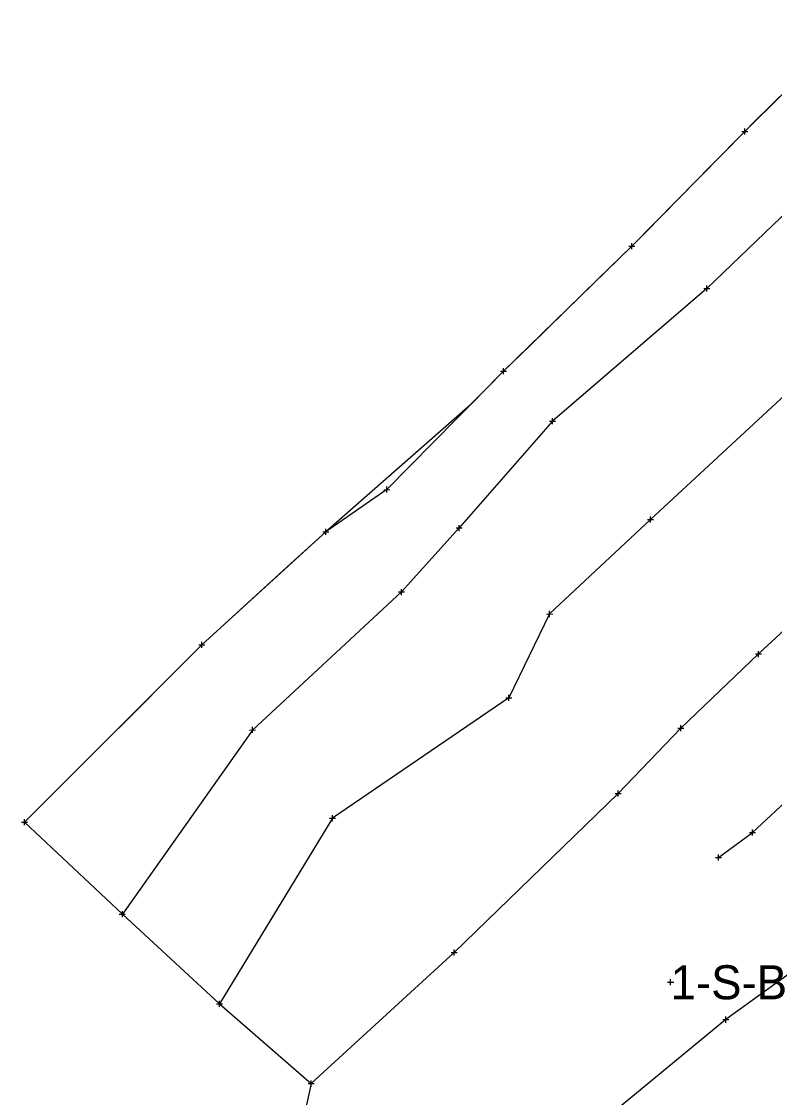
# Model space of a CAD drawing. Extents: x -1 to 1157254, y -1 to 2021979.
# Drawn here: x 1147291.1 to 1147450.2, y 2017473.9 to 2017701.3 of the extents above; entities that cross this region are included whole.
import ezdxf

# ---------------------------------------------------------------- set-up
doc = ezdxf.new("R2010")
doc.units = 0
for name, color, linetype in [('S_BUILDING_ANNOT', 7, 'Continuous'), ('S_CTL_TABLE', 7, 'Continuous'), ('S_EDGE_BITUMINOUS_ANNOT', 7, 'Continuous'), ('S_GAS_PUMP_ISLAND_ANNOT', 7, 'Continuous'), ('S_GATE', 7, 'Continuous')]:
    doc.layers.add(name, color=color, linetype=linetype)

msp = doc.modelspace()

# ---------------------------------------------------------------- linework, layer by layer
at = {"layer": 'S_BUILDING_ANNOT'}
for p, q in [((1147427.66, 2017498.22), (1147428.93, 2017498.22)), ((1147428.29, 2017497.59), (1147428.29, 2017498.86)), ((1147428.29, 2017498.22), (1147428.29, 2017498.22))]:
    msp.add_line(p, q, dxfattribs=at)
at = {"layer": 'S_CTL_TABLE'}
for p, q in [((1147443.3, 2017678.08), (1147444.58, 2017678.09)), ((1147443.94, 2017677.45), (1147443.94, 2017678.72)), ((1147443.94, 2017678.08), (1147443.94, 2017678.08)), ((1147419.45, 2017653.81), (1147420.72, 2017653.81)), ((1147420.09, 2017653.17), (1147420.08, 2017654.44)), ((1147420.09, 2017653.81), (1147420.09, 2017653.81)), ((1147435.33, 2017644.89), (1147436.6, 2017644.89)), ((1147435.97, 2017644.25), (1147435.96, 2017645.52)), ((1147435.97, 2017644.89), (1147435.97, 2017644.89)), ((1147392.99, 2017626.76), (1147392.99, 2017628.03)), ((1147392.35, 2017627.4), (1147393.62, 2017627.4)), ((1147392.99, 2017627.4), (1147392.99, 2017627.4)), ((1147402.7, 2017616.84), (1147403.97, 2017616.84)), ((1147403.34, 2017616.2), (1147403.34, 2017617.48)), ((1147403.34, 2017616.84), (1147403.34, 2017616.84)), ((1147368.31, 2017601.73), (1147368.31, 2017603)), ((1147367.68, 2017602.36), (1147368.95, 2017602.37)), ((1147368.31, 2017602.37), (1147368.31, 2017602.37)), ((1147423.37, 2017596.06), (1147424.64, 2017596.06)), ((1147424, 2017595.43), (1147424, 2017596.7)), ((1147424, 2017596.06), (1147424, 2017596.06)), ((1147355.41, 2017592.84), (1147355.41, 2017594.11)), ((1147382.95, 2017594.26), (1147384.23, 2017594.26)), ((1147383.59, 2017593.62), (1147383.59, 2017594.89)), ((1147383.59, 2017594.26), (1147383.59, 2017594.26)), ((1147354.78, 2017593.47), (1147356.05, 2017593.48)), ((1147355.41, 2017593.47), (1147355.41, 2017593.47)), ((1147370.79, 2017580.73), (1147372.06, 2017580.73)), ((1147371.42, 2017580.09), (1147371.42, 2017581.36)), ((1147371.42, 2017580.73), (1147371.42, 2017580.73)), ((1147402.08, 2017576.07), (1147403.36, 2017576.08)), ((1147402.72, 2017575.44), (1147402.72, 2017576.71)), ((1147402.72, 2017576.08), (1147402.72, 2017576.08)), ((1147328.6, 2017569.56), (1147329.87, 2017569.57)), ((1147329.24, 2017568.93), (1147329.23, 2017570.2)), ((1147329.23, 2017569.57), (1147329.23, 2017569.57)), ((1147446.24, 2017567.62), (1147447.51, 2017567.62)), ((1147446.88, 2017566.98), (1147446.87, 2017568.25)), ((1147446.88, 2017567.62), (1147446.88, 2017567.62)), ((1147393.45, 2017558.38), (1147394.72, 2017558.38)), ((1147394.08, 2017557.74), (1147394.08, 2017559.01)), ((1147394.08, 2017558.38), (1147394.08, 2017558.38)), ((1147430.45, 2017551.3), (1147430.44, 2017552.58)), ((1147339.3, 2017551.55), (1147340.58, 2017551.56)), ((1147339.94, 2017550.92), (1147339.94, 2017552.19)), ((1147339.94, 2017551.55), (1147339.94, 2017551.55)), ((1147429.81, 2017551.94), (1147431.08, 2017551.94)), ((1147430.44, 2017551.94), (1147430.44, 2017551.94)), ((1147416.58, 2017538.11), (1147417.86, 2017538.12)), ((1147417.22, 2017537.48), (1147417.22, 2017538.75)), ((1147417.22, 2017538.11), (1147417.22, 2017538.11)), ((1147291.74, 2017531.43), (1147291.74, 2017532.7)), ((1147356.21, 2017532.88), (1147357.49, 2017532.88)), ((1147356.85, 2017532.25), (1147356.85, 2017533.52)), ((1147356.85, 2017532.88), (1147356.85, 2017532.88)), ((1147291.1, 2017532.07), (1147292.38, 2017532.07)), ((1147291.74, 2017532.07), (1147291.74, 2017532.07)), ((1147444.92, 2017529.88), (1147446.2, 2017529.88)), ((1147445.56, 2017529.24), (1147445.56, 2017530.51)), ((1147445.56, 2017529.88), (1147445.56, 2017529.88)), ((1147437.78, 2017524.57), (1147439.06, 2017524.57)), ((1147438.42, 2017523.94), (1147438.42, 2017525.21)), ((1147438.42, 2017524.57), (1147438.42, 2017524.57)), ((1147311.77, 2017512.59), (1147313.04, 2017512.6)), ((1147312.41, 2017511.96), (1147312.41, 2017513.23)), ((1147312.41, 2017512.6), (1147312.41, 2017512.6)), ((1147382.54, 2017503.87), (1147382.54, 2017505.14)), ((1147381.9, 2017504.51), (1147383.17, 2017504.51)), ((1147382.54, 2017504.51), (1147382.54, 2017504.51)), ((1147332.31, 2017493.63), (1147333.58, 2017493.64)), ((1147332.95, 2017493), (1147332.94, 2017494.27)), ((1147332.94, 2017493.63), (1147332.94, 2017493.63)), ((1147439.33, 2017490.32), (1147440.61, 2017490.32)), ((1147439.97, 2017489.68), (1147439.97, 2017490.96)), ((1147439.97, 2017490.32), (1147439.97, 2017490.32)), ((1147351.66, 2017476.79), (1147352.93, 2017476.79)), ((1147352.3, 2017476.15), (1147352.3, 2017477.43)), ((1147352.3, 2017476.79), (1147352.3, 2017476.79))]:
    msp.add_line(p, q, dxfattribs=at)
at = {"layer": 'S_EDGE_BITUMINOUS_ANNOT'}
for points in [[(1147467.43, 2017701.33), (1147443.94, 2017678.08), (1147420.09, 2017653.81), (1147392.99, 2017627.4), (1147368.31, 2017602.37), (1147355.41, 2017593.47), (1147329.23, 2017569.57), (1147291.74, 2017532.07)], [(1147486.16, 2017682.97), (1147463.87, 2017671.69), (1147435.97, 2017644.89), (1147403.34, 2017616.84), (1147383.59, 2017594.26), (1147371.42, 2017580.73), (1147339.94, 2017551.55), (1147312.41, 2017512.6)], [(1147509.11, 2017654.45), (1147486.32, 2017642.98), (1147454.4, 2017624.16), (1147424, 2017596.06), (1147402.72, 2017576.08), (1147394.08, 2017558.38), (1147356.85, 2017532.88), (1147332.94, 2017493.63)], [(1147523.15, 2017631.06), (1147505.88, 2017620.81), (1147476.34, 2017594.93), (1147446.88, 2017567.62), (1147430.44, 2017551.94), (1147417.22, 2017538.11), (1147382.54, 2017504.51), (1147352.3, 2017476.79)], [(1147558.92, 2017595.76), (1147530.93, 2017571.5), (1147508.22, 2017548.29), (1147481.26, 2017527.48), (1147462.7, 2017506.77), (1147439.97, 2017490.32), (1147411.4, 2017466.84)], [(1147438.42, 2017524.57), (1147445.56, 2017529.88), (1147455.46, 2017539.02), (1147464.7, 2017547.08)]]:
    msp.add_lwpolyline(points, dxfattribs=at)
at = {"layer": 'S_GAS_PUMP_ISLAND_ANNOT'}
msp.add_lwpolyline([(1147453.22, 2017687.26), (1147446.11, 2017680.23), (1147443.94, 2017678.08), (1147436.93, 2017670.95), (1147429.92, 2017663.82), (1147422.92, 2017656.69), (1147420.09, 2017653.81), (1147412.92, 2017646.83), (1147405.76, 2017639.85), (1147398.6, 2017632.87), (1147392.99, 2017627.4), (1147385.97, 2017620.28), (1147355.41, 2017593.47), (1147348.03, 2017586.73), (1147340.64, 2017579.99), (1147333.26, 2017573.24), (1147329.23, 2017569.57), (1147322.16, 2017562.49), (1147315.09, 2017555.42), (1147308.02, 2017548.35), (1147300.95, 2017541.28), (1147293.88, 2017534.21), (1147291.74, 2017532.07), (1147312.41, 2017512.6), (1147332.94, 2017493.63), (1147352.3, 2017476.79), (1147344.1, 2017439.09)], dxfattribs=at)

# ---------------------------------------------------------------- texts
at = {"layer": 'S_GATE'}
msp.add_text('1-S-B', height=7.2, dxfattribs=at).set_placement((1147428.29, 2017494.62))

doc.saveas('drawing.dxf')
